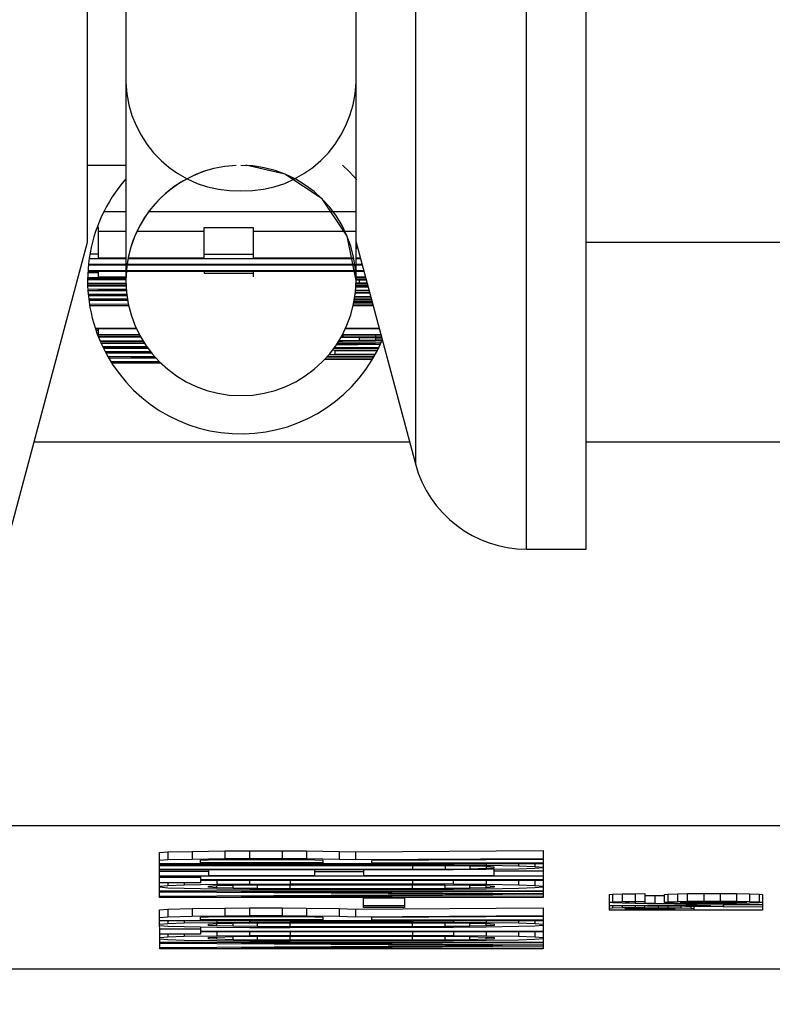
# Model space of a CAD drawing. Header units: inches. Extents: x 218.9 to 312.4, y 214.8 to 247.8.
# Tile 286 of 319: x 275.0673 to 275.0914, y 243.2875 to 243.3191. Entities that reach past the tile are written whole.
import ezdxf

# ---------------------------------------------------------------- set-up
doc = ezdxf.new("R2010")
doc.units = ezdxf.units.IN
doc.header["$LTSCALE"] = 0.25
doc.header["$MEASUREMENT"] = 0
doc.layers.add('ANNOTATIONS', color=1, linetype='Continuous')
doc.layers.add('MOTOR LH', color=7, linetype='Continuous')
doc.styles.add('ARIAL', font='arial.ttf', dxfattribs={"height": 0.09375})
doc.dimstyles.new('STANDARD$0', dxfattribs={"dimtxt": 0.09375, "dimasz": 0.09375, "dimexe": 0.03125, "dimexo": 0.046875, "dimgap": 0.09, "dimtad": 0, "dimtih": 1, "dimtoh": 1, "dimdec": 4, "dimzin": 0, "dimdsep": 46, "dimtxsty": 'ARIAL', "dimcen": 0.09, "dimadec": 0, "dimazin": 0, "dimtfac": 1, "dimtdec": 4, "dimtofl": 0, "dimtmove": 0, "dimatfit": 1, "dimfxl": 1, "dimtolj": 1, "dimtzin": 0, "dimarcsym": 0})

# ---------------------------------------------------------------- blocks, each defined once
blk = doc.blocks.new('*D90')
at = {"layer": 'ANNOTATIONS', "color": 0, "lineweight": -2, "transparency": 16777216}
for p, q in [((274.6393342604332, 245.2463276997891), (274.6393342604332, 245.5328515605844)), ((276.0917321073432, 243.2610440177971), (276.0917321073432, 245.5328515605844)), ((274.7330842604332, 245.5016015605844), (275.1844370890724, 245.5016015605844)), ((275.9979821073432, 245.5016015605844), (275.5466292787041, 245.5016015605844))]:
    blk.add_line(p, q, dxfattribs=at)
at = {"layer": 'ANNOTATIONS', "color": 0, "transparency": 16777216}
for points in [[(274.7330842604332, 245.5172265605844), (274.7330842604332, 245.4859765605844), (274.6393342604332, 245.5016015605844)], [(275.9979821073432, 245.5172265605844), (275.9979821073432, 245.4859765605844), (276.0917321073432, 245.5016015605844)]]:
    blk.add_solid(points, dxfattribs=at)
at = {"layer": 'defpoints', "color": 0, "transparency": 16777216}
for p in [(274.6393342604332, 245.5016015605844), (274.6393342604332, 245.1994526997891), (276.0917321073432, 243.2141690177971)]:
    blk.add_point(p, dxfattribs=at)
at = {"layer": 'ANNOTATIONS', "color": 0, "transparency": 16777216, "insert": (275.3655331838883, 245.5016015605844), "char_height": 0.09375, "attachment_point": 5, "style": 'ARIAL'}
blk.add_mtext('\\A1;25"', dxfattribs=at)
blk = doc.blocks.new('*D92')
at = {"layer": 'ANNOTATIONS', "color": 0, "lineweight": -2, "transparency": 16777216}
for p, q in [((274.7479817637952, 244.5695748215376), (274.7479817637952, 245.2307026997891)), ((276.0917321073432, 243.2610440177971), (276.0917321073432, 245.2307026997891)), ((274.8417317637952, 245.1994526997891), (275.1295350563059, 245.1994526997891)), ((275.9979821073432, 245.1994526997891), (275.7101788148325, 245.1994526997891))]:
    blk.add_line(p, q, dxfattribs=at)
at = {"layer": 'ANNOTATIONS', "color": 0, "transparency": 16777216}
for points in [[(274.8417317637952, 245.2150776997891), (274.8417317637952, 245.1838276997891), (274.7479817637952, 245.1994526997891)], [(275.9979821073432, 245.2150776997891), (275.9979821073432, 245.1838276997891), (276.0917321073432, 245.1994526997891)]]:
    blk.add_solid(points, dxfattribs=at)
at = {"layer": 'defpoints', "color": 0, "transparency": 16777216}
for p in [(274.7479817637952, 245.1994526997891), (274.7479817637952, 244.5226998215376), (276.0917321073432, 243.2141690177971)]:
    blk.add_point(p, dxfattribs=at)
at = {"layer": 'ANNOTATIONS', "color": 0, "transparency": 16777216, "insert": (275.4198569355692, 245.1994526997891), "char_height": 0.09375, "attachment_point": 5, "style": 'ARIAL'}
blk.add_mtext('\\A1;21 1/2"', dxfattribs=at)

msp = doc.modelspace()

# ---------------------------------------------------------------- linework, layer by layer
at = {"layer": 'MOTOR LH'}
for p, q in [((275.0799937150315, 243.3391275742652), (275.0799937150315, 243.3048689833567)), ((275.0707068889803, 243.3341221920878), (275.0707068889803, 243.3107473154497)), ((275.0780894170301, 243.3107473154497), (275.0780894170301, 243.3180711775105)), ((275.0694772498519, 243.3144385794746), (275.0707068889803, 243.3144385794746)), ((275.0707068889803, 243.3129461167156), (275.0699946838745, 243.3129461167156)), ((275.077361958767, 243.3129461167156), (275.0714355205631, 243.3129461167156)), ((275.0780894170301, 243.3129461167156), (275.0773643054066, 243.3129461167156)), ((275.0697870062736, 243.3124674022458), (275.0698175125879, 243.3124674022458)), ((275.0698175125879, 243.3124674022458), (275.0698175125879, 243.311467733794)), ((275.0698175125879, 243.3123289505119), (275.0707068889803, 243.3123289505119)), ((275.0710635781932, 243.3123289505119), (275.073220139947, 243.3123289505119)), ((275.073220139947, 243.3124486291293), (275.0747912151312, 243.3124486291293)), ((275.073220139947, 243.311467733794), (275.073220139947, 243.3124486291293)), ((275.0747912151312, 243.3124486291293), (275.0747912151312, 243.311467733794)), ((275.0747912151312, 243.3123289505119), (275.0777327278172, 243.3123289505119)), ((275.077733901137, 243.3123289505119), (275.0780894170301, 243.3123289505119)), ((275.0780800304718, 243.3120121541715), (275.0799937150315, 243.3048689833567)), ((275.0668396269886, 243.3021351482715), (275.0694772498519, 243.3119769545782)), ((275.0854637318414, 243.3119769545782), (275.1199194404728, 243.3119769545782)), ((275.0707068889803, 243.3114419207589), (275.0695253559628, 243.3114419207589)), ((275.0695523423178, 243.311606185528), (275.0698175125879, 243.311606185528)), ((275.0698175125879, 243.311467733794), (275.0707068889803, 243.311467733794)), ((275.0780237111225, 243.3114419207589), (275.0707737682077, 243.3114419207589)), ((275.0707784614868, 243.311467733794), (275.073220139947, 243.311467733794)), ((275.073220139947, 243.3115874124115), (275.0747912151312, 243.3115874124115)), ((275.0747912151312, 243.311467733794), (275.0780178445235, 243.311467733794)), ((275.0780894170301, 243.311467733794), (275.0782255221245, 243.311467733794)), ((275.0782325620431, 243.3114419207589), (275.0780894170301, 243.3114419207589)), ((275.0783405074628, 243.3110382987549), (275.0694854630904, 243.3110382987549)), ((275.0694878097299, 243.3110641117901), (275.0783334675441, 243.3110641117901)), ((275.0707068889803, 243.3112401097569), (275.0695018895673, 243.3112401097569)), ((275.0695042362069, 243.311265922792), (275.0707068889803, 243.311265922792)), ((275.0698175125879, 243.3110382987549), (275.0698175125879, 243.3108623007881)), ((275.0780565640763, 243.3112401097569), (275.070740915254, 243.3112401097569)), ((275.0707444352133, 243.311265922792), (275.0780530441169, 243.311265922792)), ((275.073220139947, 243.3110382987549), (275.073220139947, 243.3109819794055)), ((275.0747912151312, 243.3110382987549), (275.0747912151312, 243.3108623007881)), ((275.0780894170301, 243.311265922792), (275.0782794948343, 243.311265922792)), ((275.0782865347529, 243.3112401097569), (275.0780894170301, 243.3112401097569)), ((275.0694772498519, 243.31079894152), (275.0707080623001, 243.31079894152)), ((275.0707080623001, 243.3107707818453), (275.0694772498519, 243.3107707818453)), ((275.0707080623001, 243.3108364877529), (275.0694784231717, 243.3108364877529)), ((275.0694831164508, 243.311000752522), (275.0698175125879, 243.311000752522)), ((275.0698175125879, 243.3108623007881), (275.0707092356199, 243.3108623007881)), ((275.073220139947, 243.3109819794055), (275.0747912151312, 243.3109819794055)), ((275.0780870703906, 243.3108623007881), (275.0783874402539, 243.3108623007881)), ((275.0783956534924, 243.3108364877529), (275.0780882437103, 243.3108364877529)), ((275.0780894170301, 243.3107895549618), (275.07840856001, 243.3107872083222)), ((275.0781938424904, 243.310756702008), (275.0780894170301, 243.3107590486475)), ((275.0784179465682, 243.3107520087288), (275.0781938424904, 243.310756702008)), ((275.0781938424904, 243.310756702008), (275.0781938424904, 243.3106745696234)), ((275.0694784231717, 243.3106604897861), (275.0707080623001, 243.3106604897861)), ((275.0707092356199, 243.3106346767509), (275.0694784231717, 243.3106346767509)), ((275.0694795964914, 243.310597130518), (275.0707104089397, 243.310597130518)), ((275.0707115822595, 243.3105689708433), (275.0694807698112, 243.3105689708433)), ((275.0694854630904, 243.3104680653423), (275.0707174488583, 243.3104821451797)), ((275.0707221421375, 243.3104140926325), (275.0694889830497, 243.3104140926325)), ((275.0707197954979, 243.3104516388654), (275.0698175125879, 243.3104399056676)), ((275.0698175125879, 243.3104399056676), (275.0707197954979, 243.3104399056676)), ((275.0785082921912, 243.3104140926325), (275.0780741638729, 243.3104140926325)), ((275.0780765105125, 243.3104399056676), (275.0785012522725, 243.3104399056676)), ((275.0784766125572, 243.3105337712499), (275.0780823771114, 243.3105290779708)), ((275.0784660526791, 243.3105689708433), (275.078084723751, 243.3105689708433)), ((275.078084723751, 243.3105619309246), (275.0784672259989, 243.3105666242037)), ((275.0780858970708, 243.310597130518), (275.0784590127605, 243.310597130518)), ((275.0780882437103, 243.3106745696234), (275.0781938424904, 243.3106745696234)), ((275.078446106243, 243.3106440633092), (275.0780882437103, 243.3106417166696)), ((275.0781938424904, 243.3106745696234), (275.0784367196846, 243.3106816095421)), ((275.0694971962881, 243.3103108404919), (275.0707327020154, 243.3103178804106)), ((275.0694995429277, 243.3102850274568), (275.070735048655, 243.310294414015)), ((275.0707373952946, 243.3102756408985), (275.0694995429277, 243.3102826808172)), ((275.070740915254, 243.310252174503), (275.0695018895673, 243.3102592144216)), ((275.069513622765, 243.3101559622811), (275.0707549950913, 243.3101559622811)), ((275.0707643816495, 243.3100996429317), (275.069519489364, 243.3101066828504)), ((275.0785845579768, 243.3101301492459), (275.0780377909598, 243.3101301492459)), ((275.0780413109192, 243.3101559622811), (275.0785775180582, 243.3101559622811)), ((275.0785646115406, 243.3102052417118), (275.0780495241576, 243.3102075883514)), ((275.0780542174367, 243.3102357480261), (275.0785563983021, 243.3102334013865)), ((275.0785282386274, 243.3103366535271), (275.0780659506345, 243.3103343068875)), ((275.0780694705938, 243.3103624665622), (275.0785211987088, 243.3103648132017)), ((275.0695370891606, 243.3099846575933), (275.0707855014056, 243.3099940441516)), ((275.0707972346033, 243.3099353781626), (275.0695453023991, 243.3099353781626)), ((275.0786361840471, 243.3099353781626), (275.0779990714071, 243.3099353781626)), ((275.078004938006, 243.3099635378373), (275.0786291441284, 243.3099635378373)), ((275.0786150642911, 243.3100151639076), (275.078015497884, 243.3100104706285)), ((275.0780213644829, 243.3100386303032), (275.0786080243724, 243.3100433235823)), ((275.0786056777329, 243.310050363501), (275.0780237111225, 243.3100550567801)), ((275.0780284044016, 243.3100808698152), (275.0785986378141, 243.3100785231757)), ((275.0697213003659, 243.3092196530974), (275.0710377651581, 243.3092196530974)), ((275.0710506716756, 243.3091938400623), (275.0697295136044, 243.3091938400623)), ((275.069742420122, 243.3091562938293), (275.0698175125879, 243.3091562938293)), ((275.0698175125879, 243.3091938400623), (275.0698175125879, 243.3090178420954)), ((275.0788356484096, 243.3091938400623), (275.0777468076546, 243.3091938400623)), ((275.0777597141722, 243.3092196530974), (275.0788274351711, 243.3092196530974)), ((275.0711515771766, 243.3089920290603), (275.0698022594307, 243.3089920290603)), ((275.0698163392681, 243.3089544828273), (275.0711715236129, 243.3089544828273)), ((275.0698175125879, 243.3090178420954), (275.0711363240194, 243.3090178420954)), ((275.07118677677, 243.3089263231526), (275.0698268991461, 243.3089263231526)), ((275.077548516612, 243.3088230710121), (275.0781938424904, 243.3088301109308)), ((275.0781938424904, 243.3089122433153), (275.0776060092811, 243.308919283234)), ((275.077622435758, 243.3089497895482), (275.077670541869, 243.3089497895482)), ((275.0788896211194, 243.3089920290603), (275.0776447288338, 243.3089920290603)), ((275.0776599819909, 243.3090178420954), (275.0788825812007, 243.3090178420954)), ((275.077670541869, 243.3089920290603), (275.077670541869, 243.3089497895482)), ((275.077670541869, 243.3089497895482), (275.0787171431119, 243.30894040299)), ((275.0787171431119, 243.3089005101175), (275.0781938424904, 243.3089122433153)), ((275.0781938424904, 243.3089122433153), (275.0781938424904, 243.3088301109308)), ((275.0781938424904, 243.3088301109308), (275.0787171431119, 243.3088441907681)), ((275.0787171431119, 243.3089920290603), (275.0787171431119, 243.30894040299)), ((275.0787171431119, 243.30894040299), (275.0789037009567, 243.3089380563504)), ((275.0789177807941, 243.3088864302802), (275.0787171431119, 243.3089005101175)), ((275.0787171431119, 243.3089005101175), (275.0787171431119, 243.3088441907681)), ((275.0787171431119, 243.3088441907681), (275.0789248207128, 243.3088582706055)), ((275.0698726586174, 243.3088160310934), (275.0712524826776, 243.3088160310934)), ((275.0712689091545, 243.3087902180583), (275.0698843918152, 243.3087902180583)), ((275.0699008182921, 243.3087526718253), (275.0712923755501, 243.3087526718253)), ((275.0713099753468, 243.3087245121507), (275.0699125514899, 243.3087245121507)), ((275.0699571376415, 243.3086282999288), (275.0713639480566, 243.3086447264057)), ((275.0713862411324, 243.3086142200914), (275.0699723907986, 243.3085977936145)), ((275.0699735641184, 243.3085977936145), (275.0713979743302, 243.3085977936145)), ((275.0714179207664, 243.3085696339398), (275.069986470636, 243.3085696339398)), ((275.0773373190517, 243.3085133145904), (275.0787863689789, 243.3085227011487)), ((275.0788098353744, 243.3085696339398), (275.0773783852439, 243.3085696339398)), ((275.0773983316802, 243.3085977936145), (275.0788239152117, 243.3085977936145)), ((275.0788696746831, 243.3086940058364), (275.0774558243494, 243.3086775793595)), ((275.0774781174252, 243.3087127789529), (275.0787171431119, 243.3087245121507)), ((275.0787171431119, 243.3087245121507), (275.0774863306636, 243.3087245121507)), ((275.0775039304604, 243.3087526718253), (275.078896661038, 243.3087526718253)), ((275.077670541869, 243.3087949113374), (275.0775297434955, 243.3087925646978)), ((275.0787171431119, 243.3088042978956), (275.077670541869, 243.3087949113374)), ((275.0789201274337, 243.3088066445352), (275.0787171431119, 243.3088042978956)), ((275.0700369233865, 243.3084687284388), (275.0714871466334, 243.3084781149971)), ((275.0700498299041, 243.3084452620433), (275.0715059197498, 243.3084546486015)), ((275.0715270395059, 243.3084264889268), (275.0700545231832, 243.308435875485)), ((275.0715469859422, 243.3084030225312), (275.0700686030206, 243.3084124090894)), ((275.0701237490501, 243.3083115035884), (275.0716244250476, 243.3083115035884)), ((275.071680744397, 243.3082504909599), (275.0701542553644, 243.3082598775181)), ((275.0716478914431, 243.3082856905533), (275.0708641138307, 243.3082856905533)), ((275.0708641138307, 243.3082856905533), (275.0716525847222, 243.3082786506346)), ((275.0786115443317, 243.3082059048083), (275.0770850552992, 243.3082152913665)), ((275.0771108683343, 243.3082434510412), (275.0786279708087, 243.308234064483)), ((275.0786573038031, 243.3082856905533), (275.0771484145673, 243.3082856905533)), ((275.0771730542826, 243.3083115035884), (275.07867373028, 243.3083115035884)), ((275.078700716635, 243.3083607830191), (275.0772211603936, 243.3083678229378)), ((275.0787722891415, 243.3084945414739), (275.0774088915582, 243.3084875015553)), ((275.0774088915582, 243.3084875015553), (275.0774088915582, 243.3083959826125)), ((275.0774088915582, 243.3083959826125), (275.0787159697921, 243.3083865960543)), ((275.0702223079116, 243.3081448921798), (275.0717699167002, 243.308154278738)), ((275.071834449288, 243.30809091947), (275.0702563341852, 243.30809091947)), ((275.0717992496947, 243.3081261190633), (275.0708641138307, 243.3081190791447)), ((275.0708641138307, 243.3081190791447), (275.0718062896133, 243.3081190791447)), ((275.0798095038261, 243.3055588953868), (275.0677571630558, 243.3055588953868)), ((275.0938036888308, 243.3055588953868), (275.08547077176, 243.3055588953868)), ((275.0835559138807, 243.3021351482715), (275.0854742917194, 243.3021351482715)), ((275.0938048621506, 243.2932578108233), (275.0549926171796, 243.2932578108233)), ((275.0717898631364, 243.2924036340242), (275.0720526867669, 243.2924247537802)), ((275.0720526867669, 243.2924247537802), (275.0728376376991, 243.2924435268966)), ((275.0720526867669, 243.2924247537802), (275.0720526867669, 243.2921783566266)), ((275.0728376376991, 243.2924435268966), (275.073884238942, 243.292457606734)), ((275.0728376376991, 243.2924435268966), (275.0728376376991, 243.292197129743)), ((275.073884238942, 243.292457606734), (275.0746703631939, 243.2924623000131)), ((275.073884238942, 243.292457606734), (275.073884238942, 243.2922112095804)), ((275.0746703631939, 243.2924623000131), (275.0757169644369, 243.2924623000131)), ((275.0746703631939, 243.2924623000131), (275.0746703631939, 243.2922159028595)), ((275.0757169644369, 243.2924623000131), (275.076501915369, 243.292457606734)), ((275.0757169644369, 243.2924623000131), (275.0757169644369, 243.2922159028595)), ((275.076501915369, 243.292457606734), (275.0775496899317, 243.2924435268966)), ((275.076501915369, 243.292457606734), (275.076501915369, 243.2922112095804)), ((275.0775496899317, 243.2924435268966), (275.0780729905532, 243.2924247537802)), ((275.0775496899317, 243.2924435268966), (275.0775496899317, 243.292197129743)), ((275.0780729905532, 243.2924247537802), (275.0840932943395, 243.2924669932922)), ((275.0780729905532, 243.2924247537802), (275.0780729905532, 243.2921783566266)), ((275.0840932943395, 243.2924669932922), (275.0840932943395, 243.2909651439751)), ((275.0717898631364, 243.2909627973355), (275.0717898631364, 243.2924036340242)), ((275.0717898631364, 243.2921572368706), (275.0720526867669, 243.2921783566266)), ((275.0720526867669, 243.2921783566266), (275.0728376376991, 243.292197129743)), ((275.0728376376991, 243.292197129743), (275.073884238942, 243.2922112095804)), ((275.0730992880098, 243.2921619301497), (275.0733609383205, 243.2921736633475)), ((275.0730992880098, 243.292075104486), (275.0730992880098, 243.2921619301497)), ((275.0733609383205, 243.2921736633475), (275.073884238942, 243.2921830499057)), ((275.073884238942, 243.2922112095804), (275.0746703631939, 243.2922159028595)), ((275.073884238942, 243.2921830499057), (275.0746703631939, 243.2921877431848)), ((275.0746703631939, 243.2922159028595), (275.0757169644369, 243.2922159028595)), ((275.0746703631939, 243.2921877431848), (275.0754553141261, 243.2921877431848)), ((275.0754553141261, 243.2921877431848), (275.0762402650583, 243.2921830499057)), ((275.0757169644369, 243.2922159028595), (275.076501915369, 243.2922112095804)), ((275.0762402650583, 243.2921830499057), (275.0767635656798, 243.292176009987)), ((275.076501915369, 243.2922112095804), (275.0775496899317, 243.292197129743)), ((275.0767635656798, 243.292176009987), (275.0770252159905, 243.2921619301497)), ((275.0770252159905, 243.2921619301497), (275.0770252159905, 243.292075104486)), ((275.0775496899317, 243.292197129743), (275.0780729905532, 243.2921783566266)), ((275.0780729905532, 243.2921783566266), (275.0840932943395, 243.2922205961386)), ((275.0840932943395, 243.2921877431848), (275.0785962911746, 243.2921525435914)), ((275.0785962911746, 243.292075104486), (275.0785962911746, 243.2921525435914)), ((275.0840932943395, 243.2920469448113), (275.0717898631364, 243.2920469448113)), ((275.0717898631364, 243.292011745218), (275.0799057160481, 243.292011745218)), ((275.0799057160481, 243.2919835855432), (275.0717898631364, 243.2919835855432)), ((275.0717898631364, 243.291873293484), (275.0799057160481, 243.291873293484)), ((275.0799057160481, 243.2918474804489), (275.0717898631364, 243.2918474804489)), ((275.0717898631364, 243.291809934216), (275.0733609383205, 243.291809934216)), ((275.0770252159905, 243.292075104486), (275.0730992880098, 243.292075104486)), ((275.0733609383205, 243.2918474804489), (275.0733609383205, 243.2916738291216)), ((275.0767635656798, 243.2916738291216), (275.0767635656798, 243.2918474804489)), ((275.0767635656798, 243.2917935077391), (275.0783346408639, 243.2917935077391)), ((275.0783346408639, 243.2918474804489), (275.0783346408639, 243.2916738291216)), ((275.0785962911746, 243.292075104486), (275.0840932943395, 243.292075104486)), ((275.0799057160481, 243.292011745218), (275.0799057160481, 243.2920469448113)), ((275.0799057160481, 243.292011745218), (275.0812139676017, 243.2920070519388)), ((275.080952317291, 243.2919788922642), (275.0799057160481, 243.2919835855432)), ((275.0799057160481, 243.2919835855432), (275.0799057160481, 243.291873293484)), ((275.0799057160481, 243.291873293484), (275.080952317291, 243.2918779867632)), ((275.0812139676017, 243.291852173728), (275.0799057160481, 243.2918474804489)), ((275.0817372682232, 243.2919695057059), (275.080952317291, 243.2919788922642)), ((275.080952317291, 243.2919788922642), (275.080952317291, 243.2918779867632)), ((275.080952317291, 243.2918779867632), (275.0817372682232, 243.2918873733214)), ((275.0812139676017, 243.2920469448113), (275.0812139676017, 243.2920070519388)), ((275.0812139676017, 243.2920070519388), (275.0822617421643, 243.2919976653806)), ((275.0822617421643, 243.2918615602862), (275.0812139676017, 243.291852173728)), ((275.0822617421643, 243.2919554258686), (275.0817372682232, 243.2919695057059)), ((275.0817372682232, 243.2919695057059), (275.0817372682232, 243.2918873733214)), ((275.0817372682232, 243.2918873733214), (275.0822617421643, 243.2919014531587)), ((275.0822617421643, 243.2920469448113), (275.0822617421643, 243.2919976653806)), ((275.0822617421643, 243.2919976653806), (275.0833083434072, 243.2919788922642)), ((275.0825233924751, 243.2919389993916), (275.0822617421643, 243.2919554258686)), ((275.0822617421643, 243.2919554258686), (275.0822617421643, 243.2919014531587)), ((275.0822617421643, 243.2919014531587), (275.0825233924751, 243.2919202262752)), ((275.0833083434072, 243.2918779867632), (275.0822617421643, 243.2918615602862)), ((275.0825233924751, 243.2919202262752), (275.0825233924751, 243.2919389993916)), ((275.0825233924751, 243.2916738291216), (275.0825233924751, 243.2918662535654)), ((275.0840932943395, 243.291809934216), (275.0825233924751, 243.291809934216)), ((275.0833083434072, 243.2920469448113), (275.0833083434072, 243.2919788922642)), ((275.0833083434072, 243.2919788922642), (275.0838316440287, 243.2919601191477)), ((275.0838316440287, 243.2918967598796), (275.0833083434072, 243.2918779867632)), ((275.0838316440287, 243.2920469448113), (275.0838316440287, 243.2919601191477)), ((275.0838316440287, 243.2919601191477), (275.0840932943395, 243.2919389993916)), ((275.0840932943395, 243.2919202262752), (275.0838316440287, 243.2918967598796)), ((275.0840932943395, 243.2916480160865), (275.0717898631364, 243.2916456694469)), ((275.0730992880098, 243.2916104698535), (275.0717898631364, 243.2916104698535)), ((275.0730992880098, 243.2916456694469), (275.0730992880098, 243.2915377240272)), ((275.0730992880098, 243.2915377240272), (275.0840932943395, 243.2915377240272)), ((275.0840932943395, 243.2915095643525), (275.0730992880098, 243.2915095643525)), ((275.0730992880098, 243.2915095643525), (275.0730992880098, 243.2914368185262)), ((275.0733609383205, 243.2916738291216), (275.0767635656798, 243.2916738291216)), ((275.0736225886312, 243.2915095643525), (275.0736225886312, 243.2913875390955)), ((275.0746703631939, 243.2915095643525), (275.0746703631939, 243.2913969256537)), ((275.0759786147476, 243.2915095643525), (275.0759786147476, 243.2914016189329)), ((275.0783346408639, 243.2916738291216), (275.0825233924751, 243.2916738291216)), ((275.0799057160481, 243.2915095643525), (275.0799057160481, 243.2914016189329)), ((275.0812139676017, 243.2913969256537), (275.0812139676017, 243.2915095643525)), ((275.0822617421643, 243.2915095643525), (275.0822617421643, 243.2913875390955)), ((275.0833083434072, 243.2915095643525), (275.0833083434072, 243.2913687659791)), ((275.0838316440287, 243.2915095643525), (275.0838316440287, 243.2913499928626)), ((275.0730992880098, 243.2914368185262), (275.0717898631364, 243.2914368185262)), ((275.0717898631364, 243.2913288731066), (275.0720526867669, 243.2913499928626)), ((275.0720526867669, 243.2912678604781), (275.0717898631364, 243.2912913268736)), ((275.0717898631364, 243.2911833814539), (275.0840932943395, 243.2911833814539)), ((275.0720526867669, 243.2914368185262), (275.0720526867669, 243.2913499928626)), ((275.0720526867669, 243.2913499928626), (275.0725759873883, 243.2913687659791)), ((275.0725759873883, 243.2912514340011), (275.0720526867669, 243.2912678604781)), ((275.0725759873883, 243.2914368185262), (275.0725759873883, 243.2913687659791)), ((275.0725759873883, 243.2913687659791), (275.0736225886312, 243.2913875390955)), ((275.0736225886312, 243.2912326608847), (275.0725759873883, 243.2912514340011)), ((275.0733609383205, 243.2913288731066), (275.0736225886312, 243.2913452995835)), ((275.0733609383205, 243.2912913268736), (275.0733609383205, 243.2913288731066)), ((275.0736225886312, 243.2912725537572), (275.0733609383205, 243.2912913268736)), ((275.0736225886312, 243.2913875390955), (275.0746703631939, 243.2913969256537)), ((275.0736225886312, 243.2913452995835), (275.0741458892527, 243.2913593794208)), ((275.0736225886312, 243.2912725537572), (275.0736225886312, 243.2913452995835)), ((275.0741458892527, 243.2912608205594), (275.0736225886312, 243.2912725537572)), ((275.0746703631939, 243.2912232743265), (275.0736225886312, 243.2912326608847)), ((275.0741458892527, 243.2913593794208), (275.0749320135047, 243.2913687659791)), ((275.0741458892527, 243.2912608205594), (275.0741458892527, 243.2913593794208)), ((275.0749320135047, 243.2912514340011), (275.0741458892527, 243.2912608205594)), ((275.0840932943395, 243.2911552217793), (275.0744075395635, 243.2911552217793)), ((275.0744075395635, 243.2911552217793), (275.0840932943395, 243.2910918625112)), ((275.0746703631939, 243.2913969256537), (275.0759786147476, 243.2914016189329)), ((275.0759786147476, 243.2912185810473), (275.0746703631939, 243.2912232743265)), ((275.0749320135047, 243.2913687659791), (275.0759786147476, 243.2913734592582)), ((275.0749320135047, 243.2912514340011), (275.0749320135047, 243.2913687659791)), ((275.0759786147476, 243.291246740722), (275.0749320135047, 243.2912514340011)), ((275.0759786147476, 243.2914016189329), (275.0799057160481, 243.2914016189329)), ((275.0759786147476, 243.2913734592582), (275.0799057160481, 243.2913734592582)), ((275.0759786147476, 243.291246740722), (275.0759786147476, 243.2913734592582)), ((275.0799057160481, 243.291246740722), (275.0759786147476, 243.291246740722)), ((275.0799057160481, 243.2912185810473), (275.0759786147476, 243.2912185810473)), ((275.0812139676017, 243.2913969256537), (275.0799057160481, 243.2914016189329)), ((275.0799057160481, 243.2913734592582), (275.080952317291, 243.2913687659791)), ((275.0799057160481, 243.291246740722), (275.0799057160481, 243.2913734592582)), ((275.080952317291, 243.2912514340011), (275.0799057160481, 243.291246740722)), ((275.0812139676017, 243.2912232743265), (275.0799057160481, 243.2912185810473)), ((275.080952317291, 243.2913687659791), (275.0817372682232, 243.2913593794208)), ((275.080952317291, 243.2912514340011), (275.080952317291, 243.2913687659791)), ((275.0817372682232, 243.2912608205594), (275.080952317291, 243.2912514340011)), ((275.0812139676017, 243.2913969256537), (275.0822617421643, 243.2913875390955)), ((275.0822617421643, 243.2912326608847), (275.0812139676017, 243.2912232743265)), ((275.0817372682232, 243.2913593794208), (275.0822617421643, 243.2913452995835)), ((275.0817372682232, 243.2912608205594), (275.0817372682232, 243.2913593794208)), ((275.0822617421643, 243.2912725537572), (275.0817372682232, 243.2912608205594)), ((275.0822617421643, 243.2913875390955), (275.0833083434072, 243.2913687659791)), ((275.0822617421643, 243.2913452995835), (275.0825233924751, 243.2913288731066)), ((275.0822617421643, 243.2912725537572), (275.0822617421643, 243.2913452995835)), ((275.0825233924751, 243.2912913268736), (275.0822617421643, 243.2912725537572)), ((275.0833083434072, 243.2912514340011), (275.0822617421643, 243.2912326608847)), ((275.0825233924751, 243.2913288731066), (275.0825233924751, 243.2912913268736)), ((275.0833083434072, 243.2913687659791), (275.0838316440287, 243.2913499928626)), ((275.0838316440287, 243.2912702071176), (275.0833083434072, 243.2912514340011)), ((275.0838316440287, 243.2913499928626), (275.0840932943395, 243.2913288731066)), ((275.0840932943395, 243.2912913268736), (275.0838316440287, 243.2912702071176)), ((275.0827850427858, 243.2910730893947), (275.0717898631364, 243.2911411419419)), ((275.0717898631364, 243.2910050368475), (275.0827850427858, 243.2910730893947)), ((275.0840932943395, 243.2909651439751), (275.0717898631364, 243.2909627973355)), ((275.0840932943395, 243.2910543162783), (275.0744075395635, 243.2909909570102)), ((275.0744075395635, 243.2909909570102), (275.0840932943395, 243.2909909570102)), ((275.0783346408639, 243.2909557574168), (275.0796440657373, 243.2909557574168)), ((275.0783346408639, 243.2906460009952), (275.0783346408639, 243.2909557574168)), ((275.0796440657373, 243.2909557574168), (275.0796440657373, 243.2906460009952)), ((275.0862099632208, 243.2910566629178), (275.0863143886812, 243.2910683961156)), ((275.0862099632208, 243.2910566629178), (275.0862099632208, 243.2905544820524)), ((275.0863143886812, 243.2910683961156), (275.086628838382, 243.2910801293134)), ((275.0863143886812, 243.2910683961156), (275.0863143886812, 243.290821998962)), ((275.0863143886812, 243.290821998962), (275.086628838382, 243.2908337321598)), ((275.086628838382, 243.2910801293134), (275.087047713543, 243.2910871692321)), ((275.086628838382, 243.2910801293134), (275.086628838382, 243.2908337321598)), ((275.086628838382, 243.2908337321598), (275.087047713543, 243.2908407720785)), ((275.087047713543, 243.2910871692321), (275.087360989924, 243.2910895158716)), ((275.087047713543, 243.2910871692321), (275.087047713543, 243.2908407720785)), ((275.087047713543, 243.2908407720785), (275.087360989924, 243.290843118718)), ((275.087360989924, 243.2908313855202), (275.087047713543, 243.2908266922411)), ((275.087360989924, 243.2910895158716), (275.087360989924, 243.2907821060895)), ((275.087360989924, 243.2910285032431), (275.0876754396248, 243.2910261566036)), ((275.0876754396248, 243.2910261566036), (275.0879898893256, 243.291023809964)), ((275.0876754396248, 243.2910261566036), (275.0876754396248, 243.29077975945)), ((275.0879898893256, 243.2910590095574), (275.088094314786, 243.2910707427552)), ((275.0879898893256, 243.2908032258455), (275.0879898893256, 243.2910590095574)), ((275.088094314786, 243.2910707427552), (275.0884087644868, 243.2910824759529)), ((275.088094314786, 243.2910707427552), (275.088094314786, 243.2908243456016)), ((275.088094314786, 243.2908243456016), (275.0884087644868, 243.2908360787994)), ((275.0884087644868, 243.2910824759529), (275.0887232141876, 243.2910895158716)), ((275.0884087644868, 243.2910824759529), (275.0884087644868, 243.2908360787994)), ((275.0884087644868, 243.2908360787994), (275.0887232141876, 243.290843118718)), ((275.0886176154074, 243.290821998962), (275.0888276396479, 243.2908290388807)), ((275.0887232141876, 243.2910895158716), (275.089246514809, 243.2910942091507)), ((275.0887232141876, 243.290843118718), (275.0887232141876, 243.2910895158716)), ((275.0887232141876, 243.290843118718), (275.089246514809, 243.2908478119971)), ((275.0888276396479, 243.2908290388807), (275.0890364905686, 243.2908337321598)), ((275.0888276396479, 243.2907867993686), (275.0888276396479, 243.2908290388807)), ((275.0890364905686, 243.2908337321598), (275.0893509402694, 243.2908360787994)), ((275.0890364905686, 243.2907821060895), (275.0890364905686, 243.2908337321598)), ((275.089246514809, 243.2910942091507), (275.0897698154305, 243.2910942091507)), ((275.089246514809, 243.2910942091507), (275.089246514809, 243.2908478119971)), ((275.089246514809, 243.2908478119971), (275.0897698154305, 243.2908478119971)), ((275.0893509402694, 243.2908360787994), (275.0896653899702, 243.2908360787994)), ((275.0893509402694, 243.29077975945), (275.0893509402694, 243.2908360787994)), ((275.0896653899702, 243.2908360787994), (275.0899786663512, 243.2908337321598)), ((275.0896653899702, 243.29077975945), (275.0896653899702, 243.2908360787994)), ((275.0897698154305, 243.2910942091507), (275.0902931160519, 243.2910895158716)), ((275.0897698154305, 243.2910942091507), (275.0897698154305, 243.2908478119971)), ((275.0897698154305, 243.2908478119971), (275.0902931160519, 243.290843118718)), ((275.0899786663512, 243.2908337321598), (275.0902931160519, 243.2908290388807)), ((275.0899786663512, 243.2907821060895), (275.0899786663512, 243.2908337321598)), ((275.0902931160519, 243.2910895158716), (275.090711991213, 243.2910824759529)), ((275.0902931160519, 243.2910895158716), (275.0902931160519, 243.290843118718)), ((275.0902931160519, 243.290843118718), (275.090711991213, 243.2908360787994)), ((275.0902931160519, 243.2908290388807), (275.0905031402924, 243.290821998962)), ((275.0902931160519, 243.2907867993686), (275.0902931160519, 243.2908290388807)), ((275.090711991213, 243.2910824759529), (275.0910264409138, 243.2910707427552)), ((275.090711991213, 243.2910824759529), (275.090711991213, 243.2908360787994)), ((275.090711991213, 243.2908360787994), (275.0910264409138, 243.2908243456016)), ((275.0910264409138, 243.2910707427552), (275.0911308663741, 243.2910590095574)), ((275.0910264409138, 243.2910707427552), (275.0910264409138, 243.2908243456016)), ((275.0911308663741, 243.2910590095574), (275.0911308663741, 243.2905544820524)), ((275.0717898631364, 243.2905732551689), (275.0720526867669, 243.2905943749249)), ((275.0717898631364, 243.2900710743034), (275.0717898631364, 243.2905732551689)), ((275.0720526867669, 243.2905943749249), (275.0728376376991, 243.2906131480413)), ((275.0720526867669, 243.2905943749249), (275.0720526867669, 243.2903503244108)), ((275.0728376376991, 243.2906131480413), (275.073884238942, 243.2906272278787)), ((275.0728376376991, 243.2906131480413), (275.0728376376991, 243.2903667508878)), ((275.073884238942, 243.2906272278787), (275.0746703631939, 243.2906319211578)), ((275.073884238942, 243.2906272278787), (275.073884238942, 243.2903808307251)), ((275.0746703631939, 243.2906319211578), (275.0757169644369, 243.2906319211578)), ((275.0746703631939, 243.2906319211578), (275.0746703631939, 243.2903855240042)), ((275.0757169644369, 243.2906319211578), (275.076501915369, 243.2906272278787)), ((275.0757169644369, 243.2906319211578), (275.0757169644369, 243.2903855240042)), ((275.076501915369, 243.2906272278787), (275.0775496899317, 243.2906131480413)), ((275.076501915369, 243.2906272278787), (275.076501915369, 243.2903808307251)), ((275.0775496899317, 243.2906131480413), (275.0780729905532, 243.2905943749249)), ((275.0775496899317, 243.2906131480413), (275.0775496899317, 243.2903667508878)), ((275.0780729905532, 243.2905943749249), (275.0840932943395, 243.2906366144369)), ((275.0780729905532, 243.2905943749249), (275.0780729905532, 243.2903503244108)), ((275.0783346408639, 243.2907093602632), (275.0796440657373, 243.2907093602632)), ((275.0796440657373, 243.2906460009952), (275.0783346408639, 243.2906460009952)), ((275.0840932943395, 243.2906366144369), (275.0840932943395, 243.2893154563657)), ((275.0862099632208, 243.2908102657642), (275.0863143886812, 243.290821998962)), ((275.0863143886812, 243.2907914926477), (275.0862099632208, 243.2908032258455)), ((275.0862099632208, 243.2907117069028), (275.0911308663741, 243.2907469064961)), ((275.0911308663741, 243.2906553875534), (275.0862099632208, 243.2906929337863)), ((275.0863143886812, 243.29062018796), (275.0862099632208, 243.2906084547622)), ((275.0911308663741, 243.2905544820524), (275.0862099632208, 243.2905544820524)), ((275.086628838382, 243.29077975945), (275.0863143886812, 243.2907914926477)), ((275.0863143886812, 243.2906929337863), (275.0863143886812, 243.29062018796)), ((275.086628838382, 243.2906295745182), (275.0863143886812, 243.29062018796)), ((275.087047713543, 243.2907727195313), (275.086628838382, 243.29077975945)), ((275.086628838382, 243.2907023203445), (275.0894553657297, 243.2907234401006)), ((275.0894553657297, 243.2906812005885), (275.086628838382, 243.2907023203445)), ((275.086628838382, 243.2906905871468), (275.086628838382, 243.2906295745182)), ((275.087047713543, 243.2906366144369), (275.086628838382, 243.2906295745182)), ((275.0868376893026, 243.2908196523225), (275.0867332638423, 243.2908126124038)), ((275.0867332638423, 243.2908126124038), (275.0867332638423, 243.290800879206)), ((275.0867332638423, 243.290800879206), (275.0868376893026, 243.2907938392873)), ((275.0867332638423, 243.2906108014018), (275.0868376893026, 243.2906178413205)), ((275.0867332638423, 243.2905685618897), (275.0867332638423, 243.2906108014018)), ((275.0883043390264, 243.2905685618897), (275.0867332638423, 243.2905685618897)), ((275.087047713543, 243.2908266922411), (275.0868376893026, 243.2908196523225)), ((275.0868376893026, 243.2908196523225), (275.0868376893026, 243.2907938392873)), ((275.0868376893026, 243.2907938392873), (275.087047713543, 243.2907867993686)), ((275.0868376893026, 243.2906178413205), (275.087047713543, 243.2906225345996)), ((275.087047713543, 243.2908266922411), (275.087047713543, 243.2907867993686)), ((275.087047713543, 243.2907867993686), (275.087360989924, 243.2907821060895)), ((275.0875710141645, 243.2907680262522), (275.087047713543, 243.2907727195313)), ((275.087047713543, 243.2906858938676), (275.087047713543, 243.2906366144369)), ((275.087360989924, 243.2906389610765), (275.087047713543, 243.2906366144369)), ((275.087047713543, 243.2906225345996), (275.087360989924, 243.2906248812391)), ((275.087360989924, 243.2907821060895), (275.0876754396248, 243.29077975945)), ((275.087360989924, 243.2906389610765), (275.087360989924, 243.2906835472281)), ((275.087360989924, 243.2906389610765), (275.0877798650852, 243.2906389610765)), ((275.087360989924, 243.2906248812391), (275.0876754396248, 243.2906248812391)), ((275.0883043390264, 243.2907656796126), (275.0875710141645, 243.2907680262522)), ((275.0876754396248, 243.29077975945), (275.0883043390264, 243.2907774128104)), ((275.0876754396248, 243.2906248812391), (275.0879898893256, 243.2906225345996)), ((275.0877798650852, 243.2906812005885), (275.0877798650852, 243.2906389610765)), ((275.0877798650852, 243.2906389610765), (275.088094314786, 243.2906366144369)), ((275.0879898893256, 243.2908126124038), (275.088094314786, 243.2908243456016)), ((275.088094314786, 243.2907914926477), (275.0879898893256, 243.2908032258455)), ((275.0879898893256, 243.2906225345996), (275.0881987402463, 243.2906178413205)), ((275.0885131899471, 243.2907774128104), (275.088094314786, 243.2907914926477)), ((275.088094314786, 243.290678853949), (275.088094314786, 243.2906366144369)), ((275.088094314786, 243.2906366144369), (275.0885131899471, 243.2906295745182)), ((275.0881987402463, 243.2906178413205), (275.0883043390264, 243.2906108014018)), ((275.0883043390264, 243.2907844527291), (275.0883043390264, 243.2907774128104)), ((275.0883043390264, 243.2907774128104), (275.0885131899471, 243.2907774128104)), ((275.0890364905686, 243.2907656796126), (275.0883043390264, 243.2907656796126)), ((275.0883043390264, 243.2906108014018), (275.0883043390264, 243.2905685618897)), ((275.0885131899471, 243.2908149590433), (275.0886176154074, 243.290821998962)), ((275.0885131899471, 243.290800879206), (275.0885131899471, 243.2908149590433)), ((275.0886176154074, 243.2907938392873), (275.0885131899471, 243.290800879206)), ((275.0885131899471, 243.2906765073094), (275.0885131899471, 243.2906295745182)), ((275.0885131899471, 243.2906295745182), (275.0888276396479, 243.29062018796)), ((275.0886176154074, 243.2907938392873), (275.0886176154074, 243.290821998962)), ((275.0888276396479, 243.2907867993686), (275.0886176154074, 243.2907938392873)), ((275.0890364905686, 243.2907821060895), (275.0888276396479, 243.2907867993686)), ((275.0888276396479, 243.2906741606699), (275.0888276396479, 243.29062018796)), ((275.0888276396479, 243.29062018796), (275.0889320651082, 243.2906084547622)), ((275.0889320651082, 243.2906718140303), (275.0889320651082, 243.2905685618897)), ((275.0889320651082, 243.2905685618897), (275.0911308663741, 243.2905685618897)), ((275.0893509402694, 243.29077975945), (275.0890364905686, 243.2907821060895)), ((275.0897698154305, 243.2907680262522), (275.0890364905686, 243.2907656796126)), ((275.0896653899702, 243.29077975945), (275.0893509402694, 243.29077975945)), ((275.0894553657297, 243.2907234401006), (275.0894553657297, 243.2906812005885)), ((275.0899786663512, 243.2907821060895), (275.0896653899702, 243.29077975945)), ((275.0902931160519, 243.2907727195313), (275.0897698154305, 243.2907680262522)), ((275.0911308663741, 243.2907328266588), (275.0898742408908, 243.2907257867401)), ((275.0898742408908, 243.2907257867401), (275.0898742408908, 243.290678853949)), ((275.0898742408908, 243.290678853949), (275.0911308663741, 243.2906694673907)), ((275.0902931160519, 243.2907867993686), (275.0899786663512, 243.2907821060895)), ((275.0905031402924, 243.2907938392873), (275.0902931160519, 243.2907867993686)), ((275.090711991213, 243.29077975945), (275.0902931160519, 243.2907727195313)), ((275.0905031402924, 243.290821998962), (275.0906075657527, 243.2908149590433)), ((275.0905031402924, 243.2907938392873), (275.0905031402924, 243.290821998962)), ((275.0906075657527, 243.290800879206), (275.0905031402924, 243.2907938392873)), ((275.0906075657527, 243.2908149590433), (275.0906075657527, 243.290800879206)), ((275.0910264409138, 243.2907914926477), (275.090711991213, 243.29077975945)), ((275.0910264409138, 243.2908243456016), (275.0911308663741, 243.2908126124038)), ((275.0911308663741, 243.2908032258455), (275.0910264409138, 243.2907914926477)), ((275.0717898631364, 243.2903268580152), (275.0720526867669, 243.2903503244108)), ((275.0840932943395, 243.290216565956), (275.0717898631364, 243.290216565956)), ((275.0720526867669, 243.2903503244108), (275.0728376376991, 243.2903667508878)), ((275.0720526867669, 243.290216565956), (275.0720526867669, 243.2901297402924)), ((275.0725759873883, 243.290216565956), (275.0725759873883, 243.2901485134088)), ((275.0728376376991, 243.2903667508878), (275.073884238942, 243.2903808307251)), ((275.0730992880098, 243.2903315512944), (275.0733609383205, 243.2903456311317)), ((275.0730992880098, 243.2902447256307), (275.0730992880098, 243.2903315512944)), ((275.0770263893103, 243.2902447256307), (275.0730992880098, 243.2902447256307)), ((275.0733609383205, 243.2903456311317), (275.073884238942, 243.29035501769)), ((275.0736225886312, 243.290216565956), (275.0736225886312, 243.2901672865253)), ((275.073884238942, 243.2903808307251), (275.0746703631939, 243.2903855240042)), ((275.073884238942, 243.29035501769), (275.0746703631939, 243.2903573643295)), ((275.0746703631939, 243.2903855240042), (275.0757169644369, 243.2903855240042)), ((275.0746703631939, 243.2903573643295), (275.0754553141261, 243.2903573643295)), ((275.0746703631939, 243.290216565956), (275.0746703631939, 243.2901766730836)), ((275.0754553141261, 243.2903573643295), (275.0762402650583, 243.29035501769)), ((275.0757169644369, 243.2903855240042), (275.076501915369, 243.2903808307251)), ((275.0759786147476, 243.290216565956), (275.0759786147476, 243.2901813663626)), ((275.0762402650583, 243.29035501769), (275.0767635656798, 243.2903456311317)), ((275.076501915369, 243.2903808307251), (275.0775496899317, 243.2903667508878)), ((275.0767635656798, 243.2903456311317), (275.0770263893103, 243.2903315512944)), ((275.0770263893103, 243.2903315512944), (275.0770263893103, 243.2902447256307)), ((275.0775496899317, 243.2903667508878), (275.0780729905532, 243.2903503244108)), ((275.0780729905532, 243.2903503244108), (275.0840932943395, 243.2903902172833)), ((275.0840932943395, 243.2903597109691), (275.0785962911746, 243.2903221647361)), ((275.0785962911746, 243.2902447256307), (275.0785962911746, 243.2903221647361)), ((275.0785962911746, 243.2902447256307), (275.0840932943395, 243.2902447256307)), ((275.0799057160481, 243.290216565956), (275.0799057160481, 243.2901813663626)), ((275.0812139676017, 243.290216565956), (275.0812139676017, 243.2901766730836)), ((275.0822617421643, 243.290216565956), (275.0822617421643, 243.2901672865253)), ((275.0833083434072, 243.290216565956), (275.0833083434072, 243.2901485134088)), ((275.0838316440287, 243.290216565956), (275.0838316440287, 243.2901320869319)), ((275.0717898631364, 243.2901086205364), (275.0720526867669, 243.2901297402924)), ((275.0717898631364, 243.2900710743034), (275.0720526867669, 243.2900499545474)), ((275.0717910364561, 243.2899631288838), (275.0717898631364, 243.2900710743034)), ((275.0717910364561, 243.2899631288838), (275.0730992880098, 243.2899631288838)), ((275.0717910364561, 243.2893154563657), (275.0717910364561, 243.2899631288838)), ((275.0720526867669, 243.2901297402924), (275.0725759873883, 243.2901485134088)), ((275.0720526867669, 243.2900499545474), (275.0725759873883, 243.2900311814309)), ((275.0725759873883, 243.2901485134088), (275.0736225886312, 243.2901672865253)), ((275.0725759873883, 243.2900311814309), (275.0736225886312, 243.2900124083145)), ((275.0730992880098, 243.2900217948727), (275.0730992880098, 243.2898903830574)), ((275.0730992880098, 243.2898903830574), (275.0840932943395, 243.2898903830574)), ((275.0733609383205, 243.2901086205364), (275.0736225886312, 243.2901273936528)), ((275.0733609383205, 243.2900710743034), (275.0733609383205, 243.2901086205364)), ((275.0736225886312, 243.290052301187), (275.0733609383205, 243.2900710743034)), ((275.0736225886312, 243.2901672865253), (275.0746703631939, 243.2901766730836)), ((275.0736225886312, 243.2901273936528), (275.0741458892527, 243.2901391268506)), ((275.0736225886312, 243.290052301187), (275.0736225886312, 243.2901273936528)), ((275.0741458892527, 243.2900405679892), (275.0736225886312, 243.290052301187)), ((275.0736225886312, 243.2900124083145), (275.0746703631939, 243.2900030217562)), ((275.0741458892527, 243.2901391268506), (275.0749320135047, 243.2901485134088)), ((275.0741458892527, 243.2900405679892), (275.0741458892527, 243.2901391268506)), ((275.0749320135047, 243.2900311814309), (275.0741458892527, 243.2900405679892)), ((275.0746703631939, 243.2901766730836), (275.0759786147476, 243.2901813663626)), ((275.0746703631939, 243.2900030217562), (275.0759786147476, 243.2899983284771)), ((275.0749320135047, 243.2901485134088), (275.0759786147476, 243.290153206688)), ((275.0749320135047, 243.2900311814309), (275.0749320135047, 243.2901485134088)), ((275.0759786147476, 243.2900264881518), (275.0749320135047, 243.2900311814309)), ((275.0759786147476, 243.2901813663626), (275.0799057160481, 243.2901813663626)), ((275.0759786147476, 243.290153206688), (275.0799057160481, 243.290153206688)), ((275.0759786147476, 243.2900264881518), (275.0759786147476, 243.290153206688)), ((275.0799057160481, 243.2900264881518), (275.0759786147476, 243.2900264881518)), ((275.0799057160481, 243.2899983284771), (275.0759786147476, 243.2899983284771)), ((275.0799057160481, 243.2901813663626), (275.0812139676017, 243.2901766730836)), ((275.0799057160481, 243.290153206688), (275.080952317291, 243.2901485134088)), ((275.0799057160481, 243.2900264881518), (275.0799057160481, 243.290153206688)), ((275.080952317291, 243.2900311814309), (275.0799057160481, 243.2900264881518)), ((275.0812139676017, 243.2900030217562), (275.0799057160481, 243.2899983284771)), ((275.080952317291, 243.2901485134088), (275.0817372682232, 243.2901391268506)), ((275.080952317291, 243.2900311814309), (275.080952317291, 243.2901485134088)), ((275.0817372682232, 243.2900405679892), (275.080952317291, 243.2900311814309)), ((275.0812139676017, 243.2901766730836), (275.0822617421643, 243.2901672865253)), ((275.0822617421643, 243.2900124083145), (275.0812139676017, 243.2900030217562)), ((275.0817372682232, 243.2901391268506), (275.0822617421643, 243.2901273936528)), ((275.0817372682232, 243.2900405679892), (275.0817372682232, 243.2901391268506)), ((275.0822617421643, 243.2900546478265), (275.0817372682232, 243.2900405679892)), ((275.0822617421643, 243.2901672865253), (275.0833083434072, 243.2901485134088)), ((275.0822617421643, 243.2901273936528), (275.0825233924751, 243.2901086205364)), ((275.0822617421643, 243.2900546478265), (275.0822617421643, 243.2901273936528)), ((275.0825233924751, 243.2900710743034), (275.0822617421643, 243.2900546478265)), ((275.0833083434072, 243.2900311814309), (275.0822617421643, 243.2900124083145)), ((275.0825233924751, 243.2901086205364), (275.0825233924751, 243.2900710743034)), ((275.0833083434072, 243.2901485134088), (275.0838316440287, 243.2901320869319)), ((275.0838316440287, 243.2900499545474), (275.0833083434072, 243.2900311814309)), ((275.0838316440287, 243.2901320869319), (275.0840932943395, 243.2901086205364)), ((275.0840932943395, 243.2900710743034), (275.0838316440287, 243.2900499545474)), ((275.0730992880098, 243.2897894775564), (275.0717910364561, 243.2897894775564)), ((275.0717910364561, 243.2896791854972), (275.0720526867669, 243.2897026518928)), ((275.0717910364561, 243.2896439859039), (275.0720526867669, 243.2896205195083)), ((275.0720526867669, 243.2897894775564), (275.0720526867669, 243.2897026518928)), ((275.0720526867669, 243.2897026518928), (275.0725759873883, 243.2897214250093)), ((275.0720526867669, 243.2896205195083), (275.0725759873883, 243.2896017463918)), ((275.0725759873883, 243.2897894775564), (275.0725759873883, 243.2897214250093)), ((275.0725759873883, 243.2897214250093), (275.0736225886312, 243.2897401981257)), ((275.0725759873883, 243.2896017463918), (275.0736225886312, 243.2895853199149)), ((275.0840932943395, 243.2898622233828), (275.0730992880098, 243.2898622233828)), ((275.0730992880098, 243.2898622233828), (275.0730992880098, 243.2897894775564)), ((275.0733609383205, 243.2896791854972), (275.0736225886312, 243.2896979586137)), ((275.0733609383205, 243.2896439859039), (275.0733609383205, 243.2896791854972)), ((275.0736225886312, 243.2896252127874), (275.0733609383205, 243.2896439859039)), ((275.0736225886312, 243.2898622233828), (275.0736225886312, 243.2897401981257)), ((275.0736225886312, 243.2897401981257), (275.0746703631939, 243.2897472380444)), ((275.0736225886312, 243.2896979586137), (275.0741458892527, 243.289712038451)), ((275.0736225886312, 243.2896252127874), (275.0736225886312, 243.2896979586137)), ((275.0741458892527, 243.28961113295), (275.0736225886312, 243.2896252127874)), ((275.0736225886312, 243.2895853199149), (275.0746703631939, 243.2895759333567)), ((275.0741458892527, 243.289712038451), (275.0749320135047, 243.2897214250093)), ((275.0741458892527, 243.28961113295), (275.0741458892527, 243.289712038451)), ((275.0749320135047, 243.2896017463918), (275.0741458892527, 243.28961113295)), ((275.0746703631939, 243.2898622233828), (275.0746703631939, 243.2897472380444)), ((275.0746703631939, 243.2897472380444), (275.0759786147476, 243.2897519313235)), ((275.0746703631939, 243.2895759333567), (275.0759786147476, 243.2895712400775)), ((275.0749320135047, 243.2897214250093), (275.0759786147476, 243.2897261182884)), ((275.0749320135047, 243.2896017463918), (275.0749320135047, 243.2897214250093)), ((275.0759786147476, 243.2895970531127), (275.0749320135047, 243.2896017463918)), ((275.0759786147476, 243.2898622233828), (275.0759786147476, 243.2897519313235)), ((275.0759786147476, 243.2897519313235), (275.0799057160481, 243.2897519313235)), ((275.0759786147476, 243.2897261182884), (275.0799057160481, 243.2897261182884)), ((275.0759786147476, 243.2895970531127), (275.0759786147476, 243.2897261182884)), ((275.0799057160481, 243.2895993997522), (275.0759786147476, 243.2895970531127)), ((275.0799057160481, 243.2895712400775), (275.0759786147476, 243.2895712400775)), ((275.0799057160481, 243.2898622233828), (275.0799057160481, 243.2897519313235)), ((275.0799057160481, 243.2897519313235), (275.0812139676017, 243.289749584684)), ((275.0799057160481, 243.2897261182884), (275.080952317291, 243.2897214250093)), ((275.0799057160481, 243.2895993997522), (275.0799057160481, 243.2897261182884)), ((275.080952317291, 243.2896017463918), (275.0799057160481, 243.2895993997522)), ((275.0812139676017, 243.2895759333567), (275.0799057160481, 243.2895712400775)), ((275.080952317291, 243.2897214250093), (275.0817372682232, 243.289712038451)), ((275.080952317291, 243.2896017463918), (275.080952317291, 243.2897214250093)), ((275.0817372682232, 243.28961113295), (275.080952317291, 243.2896017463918)), ((275.0812139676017, 243.2898622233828), (275.0812139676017, 243.289749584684)), ((275.0812139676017, 243.289749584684), (275.0822617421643, 243.2897401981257)), ((275.0822617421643, 243.2895853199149), (275.0812139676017, 243.2895759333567)), ((275.0817372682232, 243.289712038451), (275.0822617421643, 243.2896979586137)), ((275.0817372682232, 243.28961113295), (275.0817372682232, 243.289712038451)), ((275.0822617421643, 243.2896252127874), (275.0817372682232, 243.28961113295)), ((275.0822617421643, 243.2898622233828), (275.0822617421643, 243.2897401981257)), ((275.0822617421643, 243.2897401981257), (275.0833083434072, 243.2897214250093)), ((275.0822617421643, 243.2896979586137), (275.0825233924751, 243.2896791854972)), ((275.0822617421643, 243.2896252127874), (275.0822617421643, 243.2896979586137)), ((275.0825233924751, 243.2896439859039), (275.0822617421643, 243.2896252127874)), ((275.0833083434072, 243.2896017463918), (275.0822617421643, 243.2895853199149)), ((275.0825233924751, 243.2896791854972), (275.0825233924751, 243.2896439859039)), ((275.0833083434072, 243.2898622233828), (275.0833083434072, 243.2897214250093)), ((275.0833083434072, 243.2897214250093), (275.0838316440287, 243.2897026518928)), ((275.0838316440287, 243.2896205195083), (275.0833083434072, 243.2896017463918)), ((275.0838316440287, 243.2898622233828), (275.0838316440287, 243.2897026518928)), ((275.0838316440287, 243.2897026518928), (275.0840932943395, 243.2896791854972)), ((275.0840932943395, 243.2896439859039), (275.0838316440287, 243.2896205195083)), ((275.0717910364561, 243.2895336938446), (275.0840932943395, 243.2895336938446)), ((275.0827850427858, 243.2894257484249), (275.0717910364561, 243.2894938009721)), ((275.0717910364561, 243.2893576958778), (275.0827850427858, 243.2894257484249)), ((275.0840932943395, 243.2893154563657), (275.0717910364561, 243.2893154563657)), ((275.0840932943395, 243.2895078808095), (275.0744087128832, 243.2895078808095)), ((275.0744087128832, 243.2895078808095), (275.0840932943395, 243.2894445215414)), ((275.0840932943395, 243.2894069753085), (275.0744087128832, 243.2893436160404)), ((275.0744087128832, 243.2893436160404), (275.0840932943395, 243.2893436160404)), ((275.1027115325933, 243.2886630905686), (275.0460859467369, 243.2886630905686))]:
    msp.add_line(p, q, dxfattribs=at)
at = {"layer": 'MOTOR LH', "flags": 128}
for points in [[(275.0694772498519, 243.3119769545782), (275.0694772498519, 243.3357319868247), (275.0694760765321, 243.3422110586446), (275.0694760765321, 243.4129997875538)], [(275.0780894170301, 243.3107496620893), (275.0778078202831, 243.3121623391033), (275.0770087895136, 243.3133591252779), (275.0758108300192, 243.3141593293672), (275.0745495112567, 243.3144385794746)], [(275.0776564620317, 243.3144385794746), (275.0778782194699, 243.3142297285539), (275.0781140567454, 243.3139762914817)]]:
    msp.add_lwpolyline(points, dxfattribs=at)
at = {"layer": 'MOTOR LH'}
for centre, radius, start, end in [((275.0742958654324, 243.3172088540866), 0.003590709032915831, 181.7799661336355, 271.6323904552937), ((275.0745010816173, 243.3172081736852), 0.003590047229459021, 268.357073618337, 358.2305697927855), ((275.0743983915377, 243.3107466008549), 0.003690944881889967, 180.000902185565, 90.00088040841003), ((275.0743983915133, 243.3107497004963), 0.003690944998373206, 92.34920948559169, 180.0004510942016), ((275.0743983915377, 243.3107466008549), 0.0036909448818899, 108.3410197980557, 177.3255674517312), ((275.0743983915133, 243.3107497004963), 0.004921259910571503, 138.5953833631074, 337.0917641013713), ((275.0835588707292, 243.3058254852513), 0.003690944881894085, 195.0009021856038, 270.0191269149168)]:
    msp.add_arc(centre, radius, start, end, dxfattribs=at)
for points, knots in [([(275.0780894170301, 243.3119793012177), (275.0780894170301, 243.3119785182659), (275.0780894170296, 243.3112993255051), (275.0780894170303, 243.313274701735), (275.07808941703, 243.3173197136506), (275.0780894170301, 243.3245224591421), (275.0780894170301, 243.3314433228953), (275.0780894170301, 243.3349036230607)], [0, 0, 0, 0, 0.0002884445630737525, 0.2502190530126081, 0.5001417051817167, 0.7500803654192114, 1, 1, 1, 1]), ([(275.08355943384, 243.3021351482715), (275.0835595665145, 243.3024392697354), (275.0835598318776, 243.3030475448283), (275.0835578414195, 243.3080044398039), (275.083558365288, 243.315593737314), (275.0835582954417, 243.3230620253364), (275.0835582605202, 243.3267959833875)], [0, 0, 0, 0, 0.2499725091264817, 0.4999714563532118, 0.7499981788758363, 1, 1, 1, 1]), ([(275.0854719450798, 243.3021351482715), (275.0854714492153, 243.3024392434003), (275.0854704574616, 243.303047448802), (275.0854708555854, 243.3080044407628), (275.0854707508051, 243.3155937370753), (275.0854707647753, 243.3230620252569), (275.08547077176, 243.3267959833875)], [0, 0, 0, 0, 0.2499830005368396, 0.4999784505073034, 0.750001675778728, 1, 1, 1, 1])]:
    msp.add_open_spline(points, degree=3, knots=knots, dxfattribs=at)

# ---------------------------------------------------------------- dimensions: what is measured, and where the dimension line sits
at = {"layer": 'ANNOTATIONS'}
dim = msp.add_linear_dim(base=(274.6393342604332, 245.5016015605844), p1=(276.0917321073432, 243.2141690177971), p2=(274.6393342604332, 245.1994526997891), text='25"', dimstyle='STANDARD$0', dxfattribs=at)
dim.commit()
dim.dimension.update_dxf_attribs({"geometry": '*D90', "text_midpoint": (275.3655331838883, 245.5016015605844), "dimtype": 160})
dim = msp.add_linear_dim(base=(274.7479817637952, 245.1994526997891), p1=(276.0917321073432, 243.2141690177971), p2=(274.7479817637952, 244.5226998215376), text='21 1/2"', dimstyle='STANDARD$0', dxfattribs=at)
dim.commit()
dim.dimension.update_dxf_attribs({"geometry": '*D92', "text_midpoint": (275.4198569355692, 245.1994526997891)})

doc.saveas('drawing.dxf')
